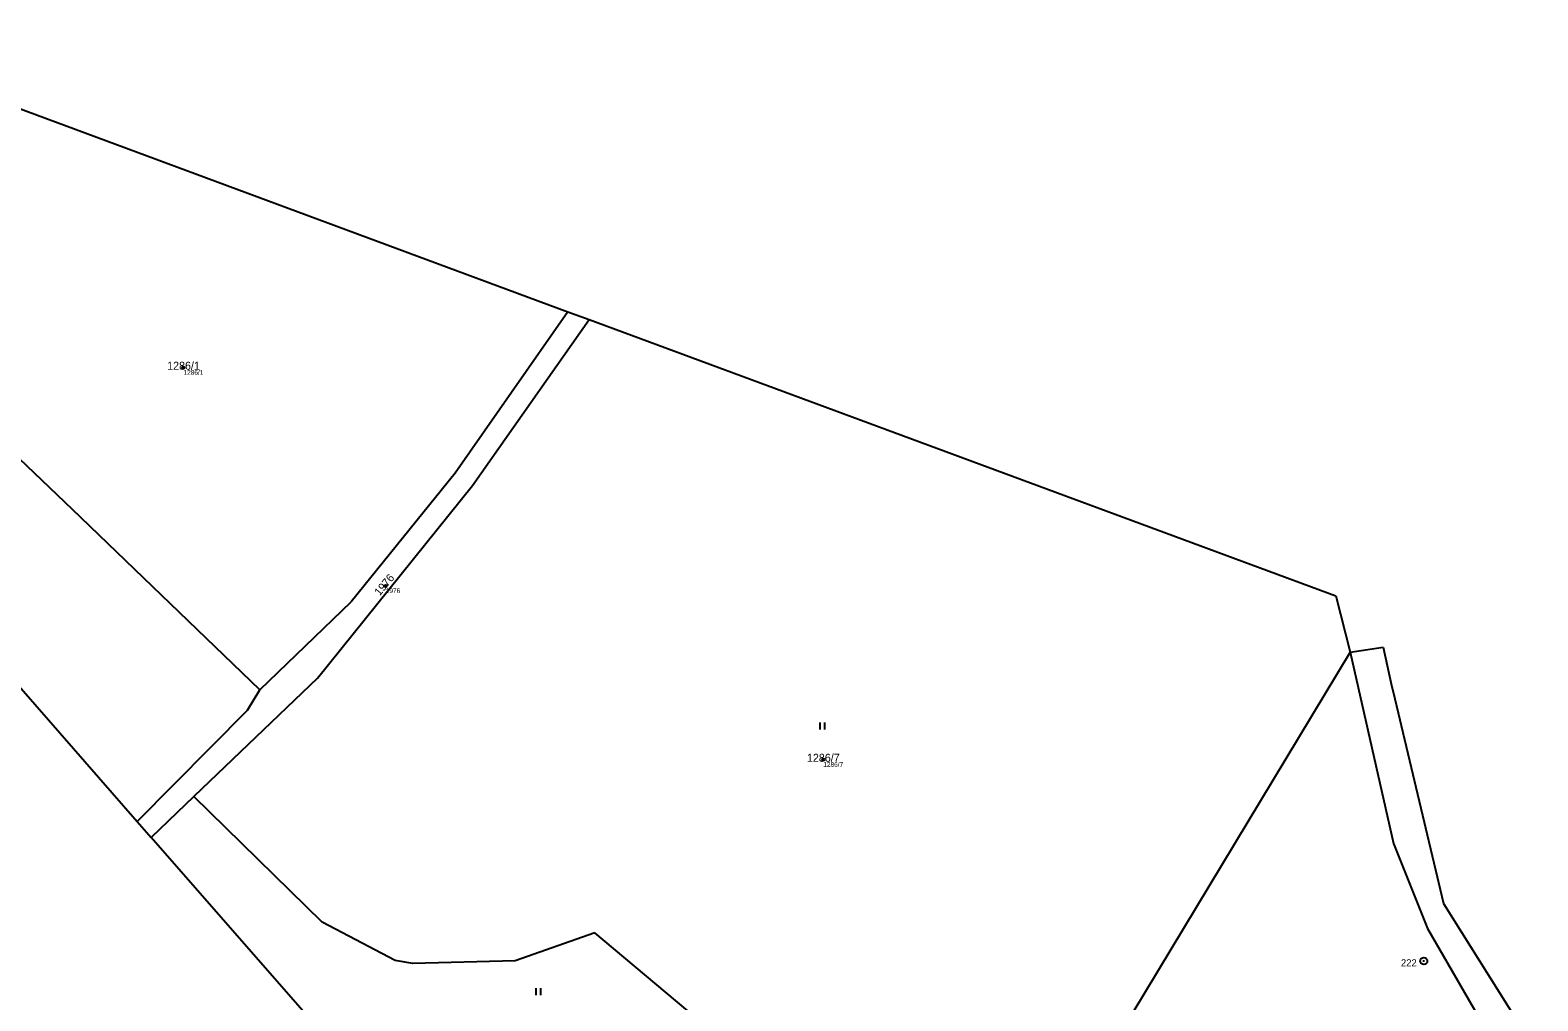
# Model space of a CAD drawing. Extents: x -869390 to -864576, y -1040967 to -1036941.
# Drawn here: x -868952.3 to -868632.1, y -1038954.5 to -1038748.3 of the extents above; entities that cross this region are included whole.
import ezdxf

# ---------------------------------------------------------------- set-up
doc = ezdxf.new("R2010")
doc.units = 0
for name, color, linetype in [('Definiční body', 7, 'Continuous'), ('Hranice parcel', 7, 'Continuous'), ('Parcelní čísla', 7, 'Continuous'), ('Značky bodu BP', 7, 'Continuous'), ('Značky kultur', 7, 'Continuous')]:
    doc.layers.add(name, color=color, linetype=linetype)

msp = doc.modelspace()

# ---------------------------------------------------------------- linework, layer by layer
at = {"layer": 'Definiční body'}
for centre in [(-868919.71, -1038820.04), (-868876.75, -1038866.39), (-868783.83, -1038903.29)]:
    msp.add_circle(centre, 0.25, dxfattribs=at)
at = {"layer": 'Hranice parcel'}
for p, q in [((-868999.48, -1038748.35), (-868838.1, -1038808.16)), ((-868838.1, -1038808.16), (-868862.03, -1038842.45)), ((-868858.36, -1038845.06), (-868833.55, -1038809.77)), ((-868838.1, -1038808.16), (-868833.55, -1038809.77)), ((-868833.55, -1038809.77), (-868674.99, -1038868.47)), ((-868960.78, -1038833.42), (-868943.38, -1038850.07)), ((-868891.22, -1038885.92), (-868858.36, -1038845.06)), ((-868862.03, -1038842.45), (-868884.11, -1038869.75)), ((-868903.53, -1038888.4), (-868943.38, -1038850.07)), ((-868903.53, -1038888.4), (-868884.11, -1038869.75)), ((-868674.99, -1038868.47), (-868671.94, -1038880.46)), ((-868960.64, -1038880.81), (-868929.53, -1038916.4)), ((-868671.94, -1038880.46), (-868748.07, -1039006.6)), ((-868671.94, -1038880.46), (-868664.93, -1038879.37)), ((-868671.94, -1038880.46), (-868662.75, -1038921.07)), ((-868664.93, -1038879.37), (-868663.24, -1038887.19)), ((-868891.22, -1038885.92), (-868917.5, -1038911.09)), ((-868663.24, -1038887.19), (-868662.47, -1038890.32)), ((-868906.14, -1038892.78), (-868903.53, -1038888.4)), ((-868662.47, -1038890.32), (-868652.14, -1038933.77)), ((-868929.53, -1038916.4), (-868906.14, -1038892.78)), ((-868917.5, -1038911.09), (-868926.6, -1038919.81)), ((-868890.23, -1038937.73), (-868917.5, -1038911.09)), ((-868929.53, -1038916.4), (-868926.6, -1038919.81)), ((-868889.97, -1038961.64), (-868926.6, -1038919.81)), ((-868662.75, -1038921.07), (-868655.55, -1038939.13)), ((-868652.14, -1038933.77), (-868632.08, -1038965.63)), ((-868874.79, -1038945.89), (-868890.23, -1038937.73)), ((-868832.38, -1038940.05), (-868849.25, -1038945.94)), ((-868767.72, -1038994.09), (-868832.38, -1038940.05)), ((-868655.55, -1038939.13), (-868640.83, -1038964.52)), ((-868871.01, -1038946.55), (-868874.79, -1038945.89)), ((-868849.25, -1038945.94), (-868871.01, -1038946.55))]:
    msp.add_line(p, q, dxfattribs=at)
at = {"layer": 'Značky bodu BP'}
for radius in [0.75, 0.03]:
    msp.add_circle((-868656.31, -1038946.02), radius, dxfattribs=at)
at = {"layer": 'Značky kultur'}
for p, q in [((-868784.5, -1038896.88), (-868784.5, -1038895.38)), ((-868783.5, -1038896.88), (-868783.5, -1038895.38)), ((-868844.82, -1038953.25), (-868844.82, -1038951.75)), ((-868843.82, -1038953.25), (-868843.82, -1038951.75))]:
    msp.add_line(p, q, dxfattribs=at)

# ---------------------------------------------------------------- texts
at = {"layer": 'Definiční body'}
for s, p in [('1286/1', (-868919.71, -1038821.53)), ('1976', (-868876.75, -1038867.88)), ('1286/7', (-868783.83, -1038904.78))]:
    msp.add_text(s, height=1, dxfattribs=at).set_placement(p)
at = {"layer": 'Parcelní čísla'}
for s, p in [('1286/1', (-868923.18, -1038820.46)), ('1286/7', (-868787.3, -1038903.71))]:
    msp.add_text(s, height=1.7, dxfattribs=at).set_placement(p)
msp.add_text('1976', height=1.7, rotation=50, dxfattribs=at).set_placement((-868878.05, -1038868.59))
at = {"layer": 'Značky bodu BP'}
msp.add_text('222', height=1.5, dxfattribs=at).set_placement((-868661.15, -1038947.14))

doc.saveas('drawing.dxf')
